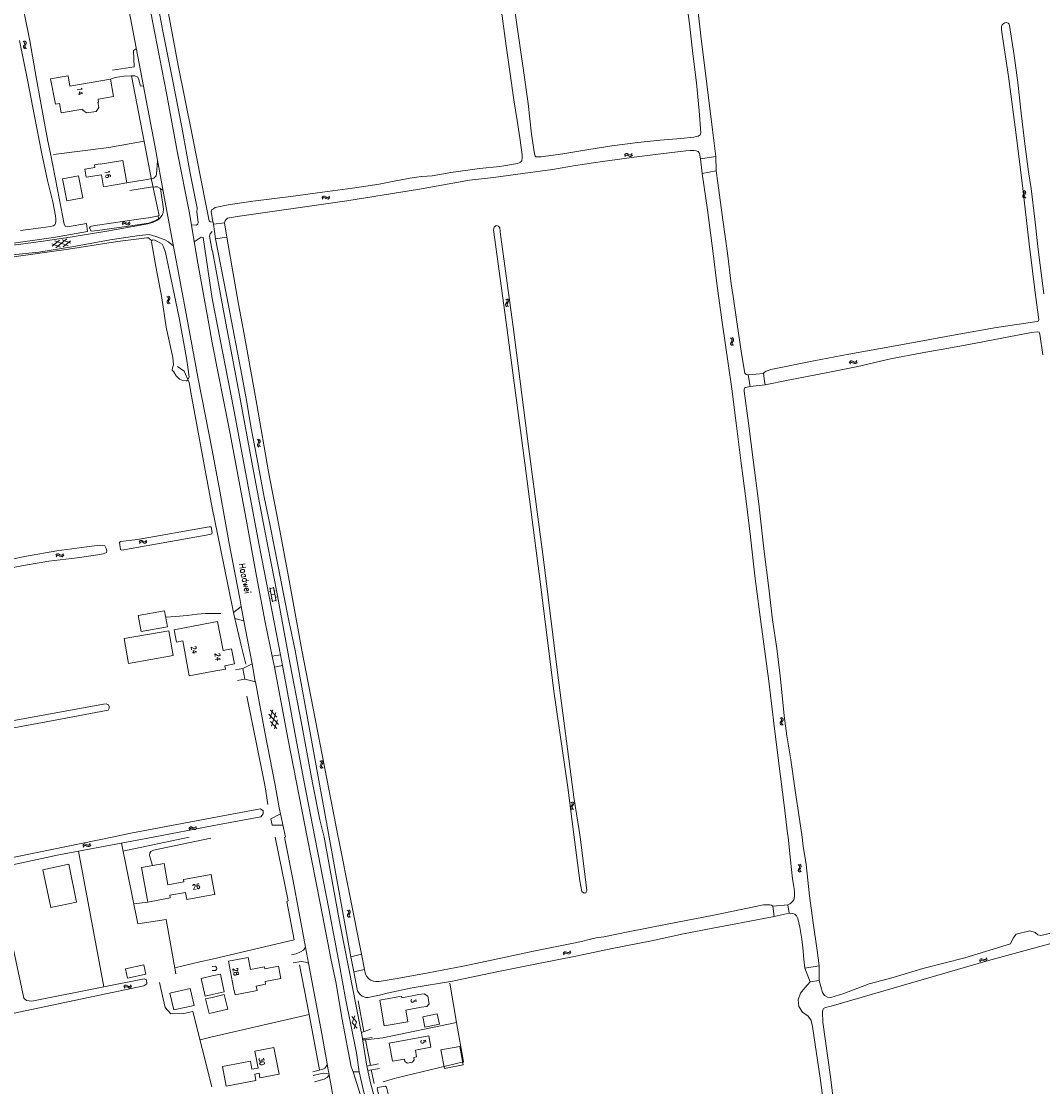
# Model space of a CAD drawing. Header units: metres. Extents: x 189705 to 199106, y 581686 to 588448.
# Tile 413 of 555: x 195938 to 196269, y 587919 to 588264. Entities that reach past the tile are written whole.
import ezdxf

# ---------------------------------------------------------------- set-up
doc = ezdxf.new("R2010")
doc.units = ezdxf.units.M
doc.layers.add('B-WA-OG-GBKN-G', color=7, linetype='Continuous', lineweight=18)
doc.styles.add('Style-STANDARD', font='STANDARD.shx')

msp = doc.modelspace()

# ---------------------------------------------------------------- linework, layer by layer
at = {"layer": 'B-WA-OG-GBKN-G'}
for p, q in [((195939.157, 588257.177), (195938.82, 588257.407)), ((195938.955, 588255.493), (195938.976, 588255.831)), ((195938.976, 588255.831), (195939.149, 588256.199)), ((195939.149, 588256.199), (195939.322, 588256.569)), ((195939.346, 588256.898), (195939.157, 588257.177)), ((195939.637, 588257.306), (195939.299, 588257.536)), ((195939.322, 588256.569), (195939.346, 588256.898)), ((195939.437, 588255.627), (195939.458, 588255.952)), ((195939.458, 588255.952), (195939.629, 588256.33)), ((195939.629, 588256.33), (195939.803, 588256.699)), ((195939.827, 588257.027), (195939.637, 588257.306)), ((195939.803, 588256.699), (195939.827, 588257.027)), ((195939.141, 588255.224), (195938.955, 588255.493)), ((195939.478, 588254.995), (195939.141, 588255.224)), ((195939.622, 588255.355), (195939.437, 588255.627)), ((195939.958, 588255.124), (195939.622, 588255.355)), ((196133.304, 588220.629), (196133.557, 588220.948)), ((196133.397, 588220.141), (196133.652, 588220.458)), ((196133.557, 588220.948), (196133.84, 588221.113)), ((196133.652, 588220.458), (196133.937, 588220.622)), ((196133.84, 588221.113), (196134.175, 588221.066)), ((196133.937, 588220.622), (196134.26, 588220.577)), ((196134.175, 588221.066), (196134.529, 588220.866)), ((196134.26, 588220.577), (196134.624, 588220.378)), ((196134.529, 588220.866), (196134.885, 588220.666)), ((196134.624, 588220.378), (196134.978, 588220.176)), ((196134.885, 588220.666), (196135.211, 588220.618)), ((196134.978, 588220.176), (196135.304, 588220.128)), ((196135.211, 588220.618), (196135.503, 588220.785)), ((196135.304, 588220.128), (196135.596, 588220.297)), ((196135.503, 588220.785), (196135.758, 588221.104)), ((196135.596, 588220.297), (196135.851, 588220.616)), ((196262.071, 588207.164), (196262.12, 588207.5)), ((196262.41, 588208.826), (196262.092, 588209.083)), ((196262.12, 588207.5), (196262.323, 588207.853)), ((196262.323, 588207.853), (196262.525, 588208.208)), ((196262.575, 588208.533), (196262.41, 588208.826)), ((196262.525, 588208.208), (196262.575, 588208.533)), ((196262.563, 588207.259), (196262.61, 588207.581)), ((196262.898, 588208.916), (196262.581, 588209.173)), ((196262.61, 588207.581), (196262.811, 588207.944)), ((196262.811, 588207.944), (196263.015, 588208.298)), ((196263.065, 588208.623), (196262.898, 588208.916)), ((196263.015, 588208.298), (196263.065, 588208.623)), ((196035.458, 588206.856), (196035.712, 588207.174)), ((196035.551, 588206.367), (196035.806, 588206.685)), ((196035.712, 588207.174), (196035.994, 588207.34)), ((196035.806, 588206.685), (196036.091, 588206.848)), ((196035.994, 588207.34), (196036.33, 588207.292)), ((196036.091, 588206.848), (196036.414, 588206.803)), ((196036.33, 588207.292), (196036.684, 588207.092)), ((196036.414, 588206.803), (196036.778, 588206.604)), ((196036.684, 588207.092), (196037.04, 588206.892)), ((196036.778, 588206.604), (196037.132, 588206.402)), ((196037.04, 588206.892), (196037.365, 588206.843)), ((196037.132, 588206.402), (196037.458, 588206.353)), ((196037.365, 588206.843), (196037.658, 588207.01)), ((196037.458, 588206.353), (196037.75, 588206.522)), ((196037.658, 588207.01), (196037.913, 588207.329)), ((196037.75, 588206.522), (196038.005, 588206.841)), ((196262.235, 588206.881), (196262.071, 588207.164)), ((196262.553, 588206.626), (196262.235, 588206.881)), ((196262.725, 588206.973), (196262.563, 588207.259)), ((196263.041, 588206.716), (196262.725, 588206.973)), ((195970.88, 588198.512), (195971.13, 588198.834)), ((195970.978, 588198.025), (195971.23, 588198.345)), ((195971.13, 588198.834), (195971.41, 588199.002)), ((195971.23, 588198.345), (195971.513, 588198.512)), ((195971.41, 588199.002), (195971.746, 588198.958)), ((195971.513, 588198.512), (195971.836, 588198.47)), ((195971.746, 588198.958), (195972.103, 588198.762)), ((195971.836, 588198.47), (195972.202, 588198.275)), ((195972.103, 588198.762), (195972.461, 588198.566)), ((195972.202, 588198.275), (195972.559, 588198.077)), ((195972.461, 588198.566), (195972.787, 588198.521)), ((195972.559, 588198.077), (195972.885, 588198.032)), ((195972.787, 588198.521), (195973.077, 588198.691)), ((195972.885, 588198.032), (195973.175, 588198.204)), ((195973.077, 588198.691), (195973.329, 588199.013)), ((195973.175, 588198.204), (195973.427, 588198.526)), ((195950.981, 588190.82), (195948.125, 588191.892)), ((195948.249, 588191.149), (195950.605, 588193.087)), ((195953.374, 588191.217), (195949.071, 588192.832)), ((195949.446, 588190.565), (195952.997, 588193.485)), ((195954.316, 588192.157), (195951.457, 588193.229)), ((195951.835, 588190.961), (195954.192, 588192.898)), ((195985.684, 588174.656), (195985.362, 588174.908)), ((195985.376, 588172.989), (195985.419, 588173.325)), ((195985.419, 588173.325), (195985.615, 588173.681)), ((195985.615, 588173.681), (195985.81, 588174.04)), ((195985.854, 588174.366), (195985.684, 588174.656)), ((195985.81, 588174.04), (195985.854, 588174.366)), ((195986.171, 588174.755), (195985.848, 588175.006)), ((195985.866, 588173.092), (195985.907, 588173.415)), ((195986.033, 588172.81), (195985.866, 588173.092)), ((195985.907, 588173.415), (195986.101, 588173.782)), ((195986.101, 588173.782), (195986.299, 588174.139)), ((195986.343, 588174.465), (195986.171, 588174.755)), ((195986.299, 588174.139), (195986.343, 588174.465)), ((196095.257, 588173.756), (196094.954, 588174.031)), ((196095.115, 588172.789), (196095.337, 588173.132)), ((196095.406, 588173.454), (196095.257, 588173.756)), ((196095.337, 588173.132), (196095.406, 588173.454)), ((196095.75, 588173.818), (196095.447, 588174.093)), ((196095.608, 588172.853), (196095.832, 588173.194)), ((196095.9, 588173.516), (196095.75, 588173.818)), ((196095.832, 588173.194), (196095.9, 588173.516)), ((195985.545, 588172.709), (195985.376, 588172.989)), ((195985.867, 588172.459), (195985.545, 588172.709)), ((195986.354, 588172.558), (195986.033, 588172.81)), ((196094.825, 588172.116), (196094.893, 588172.448)), ((196094.973, 588171.824), (196094.825, 588172.116)), ((196094.893, 588172.448), (196095.115, 588172.789)), ((196095.276, 588171.552), (196094.973, 588171.824)), ((196095.322, 588172.183), (196095.387, 588172.502)), ((196095.468, 588171.888), (196095.322, 588172.183)), ((196095.387, 588172.502), (196095.608, 588172.853)), ((196095.768, 588171.614), (196095.468, 588171.888)), ((196167.655, 588159.868), (196167.608, 588159.542)), ((196167.608, 588159.542), (196167.779, 588159.251)), ((196167.611, 588161.449), (196167.93, 588161.195)), ((196167.855, 588160.223), (196167.655, 588159.868)), ((196167.779, 588159.251), (196168.099, 588158.998)), ((196168.052, 588160.589), (196167.855, 588160.223)), ((196167.93, 588161.195), (196168.095, 588160.912)), ((196168.095, 588160.912), (196168.052, 588160.589)), ((196168.145, 588159.963), (196168.098, 588159.638)), ((196168.098, 588159.638), (196168.266, 588159.346)), ((196168.099, 588161.545), (196168.419, 588161.293)), ((196168.343, 588160.321), (196168.145, 588159.963)), ((196168.266, 588159.346), (196168.587, 588159.093)), ((196168.541, 588160.676), (196168.343, 588160.321)), ((196168.419, 588161.293), (196168.586, 588161.012)), ((196168.586, 588161.012), (196168.541, 588160.676)), ((196206.004, 588153.526), (196206.239, 588153.859)), ((196206.123, 588153.044), (196206.361, 588153.375)), ((196206.239, 588153.859), (196206.512, 588154.04)), ((196206.361, 588153.375), (196206.636, 588153.554)), ((196206.512, 588154.04), (196206.85, 588154.011)), ((196206.636, 588153.554), (196206.961, 588153.527)), ((196206.85, 588154.011), (196207.214, 588153.831)), ((196206.961, 588153.527), (196207.335, 588153.349)), ((196207.214, 588153.831), (196207.581, 588153.651)), ((196207.335, 588153.349), (196207.7, 588153.167)), ((196207.581, 588153.651), (196207.908, 588153.62)), ((196207.7, 588153.167), (196208.028, 588153.136)), ((196207.908, 588153.62), (196208.191, 588153.803)), ((196208.028, 588153.136), (196208.31, 588153.321)), ((196208.191, 588153.803), (196208.428, 588154.136)), ((196208.31, 588153.321), (196208.548, 588153.653)), ((196014.506, 588128.6), (196014.838, 588128.362)), ((196014.838, 588128.362), (196015.017, 588128.087)), ((196014.988, 588128.719), (196015.321, 588128.484)), ((196015.321, 588128.484), (196015.502, 588128.212)), ((196014.63, 588127.023), (196014.6, 588126.695)), ((196014.6, 588126.695), (196014.785, 588126.413)), ((196014.812, 588127.388), (196014.63, 588127.023)), ((196014.785, 588126.413), (196015.118, 588126.176)), ((196014.99, 588127.762), (196014.812, 588127.388)), ((196015.017, 588128.087), (196014.99, 588127.762)), ((196015.114, 588127.143), (196015.084, 588126.815)), ((196015.084, 588126.815), (196015.267, 588126.533)), ((196015.294, 588127.509), (196015.114, 588127.143)), ((196015.267, 588126.533), (196015.6, 588126.296)), ((196015.474, 588127.874), (196015.294, 588127.509)), ((196015.502, 588128.212), (196015.474, 588127.874)), ((195976.347, 588095.454), (195976.582, 588095.787)), ((195976.466, 588094.972), (195976.704, 588095.304)), ((195976.582, 588095.787), (195976.854, 588095.968)), ((195976.704, 588095.304), (195976.979, 588095.483)), ((195976.854, 588095.968), (195977.192, 588095.94)), ((195976.979, 588095.483), (195977.304, 588095.456)), ((195977.192, 588095.94), (195977.557, 588095.76)), ((195977.304, 588095.456), (195977.678, 588095.278)), ((195977.557, 588095.76), (195977.923, 588095.58)), ((195977.678, 588095.278), (195978.043, 588095.096)), ((195977.923, 588095.58), (195978.251, 588095.55)), ((195978.043, 588095.096), (195978.371, 588095.066)), ((195978.251, 588095.55), (195978.533, 588095.733)), ((195978.371, 588095.066), (195978.653, 588095.251)), ((195978.533, 588095.733), (195978.77, 588096.066)), ((195978.653, 588095.251), (195978.89, 588095.584)), ((195949.437, 588091.145), (195949.686, 588091.467)), ((195949.535, 588090.658), (195949.787, 588090.978)), ((195949.686, 588091.467), (195949.967, 588091.636)), ((195949.787, 588090.978), (195950.069, 588091.145)), ((195949.967, 588091.636), (195950.303, 588091.592)), ((195950.069, 588091.145), (195950.393, 588091.104)), ((195950.303, 588091.592), (195950.659, 588091.396)), ((195950.393, 588091.104), (195950.759, 588090.91)), ((195950.659, 588091.396), (195951.017, 588091.2)), ((195950.759, 588090.91), (195951.116, 588090.712)), ((195951.017, 588091.2), (195951.343, 588091.156)), ((195951.116, 588090.712), (195951.442, 588090.667)), ((195951.343, 588091.156), (195951.634, 588091.326)), ((195951.442, 588090.667), (195951.732, 588090.839)), ((195951.634, 588091.326), (195951.885, 588091.648)), ((195951.732, 588090.839), (195951.984, 588091.161)), ((196019.52, 588076.084), (196018.591, 588080.589)), ((196018.631, 588080.393), (196019.806, 588080.635)), ((196020.695, 588076.326), (196019.766, 588080.831)), ((196018.529, 588079.402), (196018.823, 588079.462)), ((196018.994, 588077.151), (196019.287, 588077.212)), ((196019.055, 588078.336), (196020.231, 588078.579)), ((196020.019, 588079.607), (196020.312, 588079.668)), ((196020.442, 588077.552), (196020.736, 588077.613)), ((196019.48, 588076.28), (196020.655, 588076.522)), ((196018.309, 588039.778), (196021.388, 588036.364)), ((196018.634, 588038.256), (196019.574, 588041.158)), ((196018.838, 588041), (196020.881, 588038.735)), ((196019.14, 588035.884), (196020.556, 588040.256)), ((196184.123, 588038.703), (196184.441, 588038.449)), ((196018.814, 588037.409), (196020.857, 588035.143)), ((196020.121, 588034.986), (196021.062, 588037.891)), ((196183.669, 588037.029), (196183.62, 588036.703)), ((196183.62, 588036.703), (196183.789, 588036.411)), ((196183.634, 588038.61), (196183.952, 588038.355)), ((196183.871, 588037.383), (196183.669, 588037.029)), ((196183.789, 588036.411), (196184.108, 588036.156)), ((196184.07, 588037.747), (196183.871, 588037.383)), ((196183.952, 588038.355), (196184.115, 588038.07)), ((196184.115, 588038.07), (196184.07, 588037.747)), ((196184.159, 588037.121), (196184.11, 588036.796)), ((196184.11, 588036.796), (196184.277, 588036.503)), ((196184.359, 588037.477), (196184.159, 588037.121)), ((196184.277, 588036.503), (196184.596, 588036.248)), ((196184.559, 588037.831), (196184.359, 588037.477)), ((196184.441, 588038.449), (196184.607, 588038.167)), ((196184.607, 588038.167), (196184.559, 588037.831)), ((196034.802, 588024.652), (196035.129, 588024.408)), ((196034.894, 588023.073), (196034.858, 588022.746)), ((196034.858, 588022.746), (196035.037, 588022.46)), ((196035.084, 588023.434), (196034.894, 588023.073)), ((196035.037, 588022.46), (196035.365, 588022.216)), ((196035.269, 588023.805), (196035.084, 588023.434)), ((196035.129, 588024.408), (196035.303, 588024.13)), ((196035.303, 588024.13), (196035.269, 588023.805)), ((196035.287, 588024.762), (196035.615, 588024.52)), ((196035.381, 588023.183), (196035.344, 588022.856)), ((196035.344, 588022.856), (196035.521, 588022.57)), ((196035.568, 588023.546), (196035.381, 588023.183)), ((196035.521, 588022.57), (196035.849, 588022.326)), ((196035.755, 588023.907), (196035.568, 588023.546)), ((196035.615, 588024.52), (196035.79, 588024.244)), ((196035.79, 588024.244), (196035.755, 588023.907)), ((196116.284, 588011.069), (196115.977, 588011.338)), ((196116.437, 588010.769), (196116.284, 588011.069)), ((196116.776, 588011.138), (196116.469, 588011.408)), ((196116.931, 588010.839), (196116.776, 588011.138)), ((196115.879, 588009.422), (196115.941, 588009.755)), ((196116.031, 588009.133), (196115.879, 588009.422)), ((196115.941, 588009.755), (196116.158, 588010.1)), ((196116.338, 588008.865), (196116.031, 588009.133)), ((196116.158, 588010.1), (196116.374, 588010.446)), ((196116.374, 588010.446), (196116.437, 588010.769)), ((196116.374, 588009.496), (196116.434, 588009.817)), ((196116.524, 588009.205), (196116.374, 588009.496)), ((196116.434, 588009.817), (196116.649, 588010.171)), ((196116.83, 588008.934), (196116.524, 588009.205)), ((196116.649, 588010.171), (196116.868, 588010.516)), ((196116.868, 588010.516), (196116.931, 588010.839)), ((195992.451, 588002.801), (195992.677, 588003.14)), ((195992.584, 588002.322), (195992.812, 588002.66)), ((195992.677, 588003.14), (195992.944, 588003.329)), ((195992.812, 588002.66), (195993.082, 588002.847)), ((195992.944, 588003.329), (195993.282, 588003.31)), ((195993.082, 588002.847), (195993.407, 588002.829)), ((195993.282, 588003.31), (195993.652, 588003.14)), ((195993.407, 588002.829), (195993.787, 588002.662)), ((195993.652, 588003.14), (195994.024, 588002.97)), ((195993.787, 588002.662), (195994.157, 588002.49)), ((195994.024, 588002.97), (195994.352, 588002.949)), ((195994.157, 588002.49), (195994.485, 588002.469)), ((195994.352, 588002.949), (195994.629, 588003.14)), ((195994.485, 588002.469), (195994.762, 588002.661)), ((195994.629, 588003.14), (195994.857, 588003.479)), ((195994.762, 588002.661), (195994.99, 588003.001)), ((195958.154, 587997.232), (195958.38, 587997.571)), ((195958.38, 587997.571), (195958.647, 587997.76)), ((195958.516, 587997.091), (195958.785, 587997.279)), ((195958.647, 587997.76), (195958.985, 587997.741)), ((195958.785, 587997.279), (195959.111, 587997.261)), ((195958.985, 587997.741), (195959.355, 587997.572)), ((195959.355, 587997.572), (195959.727, 587997.403)), ((195959.727, 587997.403), (195960.056, 587997.382)), ((195960.056, 587997.382), (195960.333, 587997.573)), ((195960.333, 587997.573), (195960.56, 587997.913)), ((195960.466, 587997.095), (195960.693, 587997.434)), ((195958.288, 587996.754), (195958.516, 587997.091)), ((195959.111, 587997.261), (195959.491, 587997.094)), ((195959.491, 587997.094), (195959.861, 587996.923)), ((195959.861, 587996.923), (195960.189, 587996.902)), ((195960.189, 587996.902), (195960.466, 587997.095)), ((196189.504, 587991.104), (196189.823, 587990.851)), ((196189.823, 587990.851), (196189.989, 587990.567)), ((196189.989, 587990.567), (196189.946, 587990.244)), ((196189.991, 587991.2), (196190.312, 587990.949)), ((196190.312, 587990.949), (196190.479, 587990.668)), ((196190.479, 587990.668), (196190.435, 587990.332)), ((196189.551, 587989.523), (196189.504, 587989.197)), ((196189.504, 587989.197), (196189.675, 587988.906)), ((196189.75, 587989.879), (196189.551, 587989.523)), ((196189.675, 587988.906), (196189.997, 587988.653)), ((196189.946, 587990.244), (196189.75, 587989.879)), ((196190.04, 587989.619), (196189.994, 587989.293)), ((196189.994, 587989.293), (196190.163, 587989.002)), ((196190.237, 587989.977), (196190.04, 587989.619)), ((196190.163, 587989.002), (196190.484, 587988.749)), ((196190.435, 587990.332), (196190.237, 587989.977)), ((196043.656, 587976.363), (196043.986, 587976.125)), ((196043.775, 587974.786), (196043.744, 587974.458)), ((196043.744, 587974.458), (196043.928, 587974.175)), ((196043.958, 587975.15), (196043.775, 587974.786)), ((196043.928, 587974.175), (196044.26, 587973.937)), ((196044.137, 587975.524), (196043.958, 587975.15)), ((196043.986, 587976.125), (196044.165, 587975.849)), ((196044.165, 587975.849), (196044.137, 587975.524)), ((196044.138, 587976.482), (196044.47, 587976.245)), ((196044.26, 587974.904), (196044.228, 587974.577)), ((196044.228, 587974.577), (196044.41, 587974.294)), ((196044.44, 587975.271), (196044.26, 587974.904)), ((196044.41, 587974.294), (196044.743, 587974.056)), ((196044.621, 587975.635), (196044.44, 587975.271)), ((196044.47, 587976.245), (196044.651, 587975.972)), ((196044.651, 587975.972), (196044.621, 587975.635)), ((196113.658, 587962.696), (196113.909, 587962.905)), ((196113.909, 587962.905), (196114.248, 587962.913)), ((196114.248, 587962.913), (196114.63, 587962.773)), ((196115.343, 587962.639), (196115.604, 587962.851)), ((196115.604, 587962.851), (196115.804, 587963.208)), ((196113.46, 587962.34), (196113.658, 587962.696)), ((196113.63, 587961.874), (196113.831, 587962.228)), ((196113.831, 587962.228), (196114.085, 587962.436)), ((196114.085, 587962.436), (196114.411, 587962.444)), ((196114.411, 587962.444), (196114.803, 587962.307)), ((196114.63, 587962.773), (196115.014, 587962.634)), ((196114.803, 587962.307), (196115.185, 587962.166)), ((196115.014, 587962.634), (196115.343, 587962.639)), ((196115.185, 587962.166), (196115.514, 587962.171)), ((196115.514, 587962.171), (196115.775, 587962.385)), ((196115.775, 587962.385), (196115.975, 587962.741)), ((196248.066, 587960.096), (196248.269, 587960.45)), ((196248.23, 587959.628), (196248.436, 587959.979)), ((196248.269, 587960.45), (196248.523, 587960.655)), ((196248.436, 587959.979), (196248.693, 587960.184)), ((196248.523, 587960.655), (196248.862, 587960.659)), ((196248.693, 587960.184), (196249.019, 587960.188)), ((196248.862, 587960.659), (196249.242, 587960.514)), ((196249.019, 587960.188), (196249.408, 587960.045)), ((196249.242, 587960.514), (196249.624, 587960.369)), ((196249.408, 587960.045), (196249.789, 587959.898)), ((196249.624, 587960.369), (196249.953, 587960.369)), ((196249.789, 587959.898), (196250.118, 587959.899)), ((196249.953, 587960.369), (196250.217, 587960.578)), ((196250.118, 587959.899), (196250.382, 587960.109)), ((196250.217, 587960.578), (196250.422, 587960.932)), ((196250.382, 587960.109), (196250.586, 587960.463)), ((195971.365, 587951.55), (195971.593, 587951.888)), ((195971.495, 587951.071), (195971.725, 587951.407)), ((195971.593, 587951.888), (195971.861, 587952.074)), ((195971.725, 587951.407), (195971.996, 587951.592)), ((195971.861, 587952.074), (195972.199, 587952.053)), ((195971.996, 587951.592), (195972.322, 587951.572)), ((195972.199, 587952.053), (195972.568, 587951.881)), ((195972.322, 587951.572), (195972.7, 587951.402)), ((195972.568, 587951.881), (195972.938, 587951.71)), ((195972.7, 587951.402), (195973.069, 587951.228)), ((195972.938, 587951.71), (195973.267, 587951.686)), ((195973.069, 587951.228), (195973.397, 587951.205)), ((195973.267, 587951.686), (195973.545, 587951.875)), ((195973.397, 587951.205), (195973.675, 587951.396)), ((195973.545, 587951.875), (195973.775, 587952.214)), ((195973.675, 587951.396), (195973.905, 587951.734)), ((196046.061, 587942.177), (196045.295, 587939.939)), ((196046.667, 587940.209), (196045.112, 587941.99)), ((196046.848, 587938.157), (196045.295, 587939.939)), ((196046.667, 587940.209), (196045.898, 587937.97))]:
    msp.add_line(p, q, dxfattribs=at)
at = {"layer": 'B-WA-OG-GBKN-G', "flags": 128}
for points in [[(196000, 588125.117), (195995.47, 588148.278), (195991.565, 588169.225), (195988.772, 588184.204), (195987.51, 588191.031), (195985.028, 588204.15), (195981.388, 588223.718), (195976.854, 588247.935), (195972.685, 588269.461), (195967.997, 588294.156), (195964.042, 588314.995), (195959.821, 588338.155), (195955.289, 588361.948), (195950.382, 588388.171), (195945.852, 588411.966), (195941.735, 588433.594), (195939.08, 588448.172)], [(195946.403, 588448.172), (195951.348, 588421.48), (195959.889, 588375.845), (195963.417, 588356.633), (195968.324, 588330.889), (195973.071, 588304.772), (195976.919, 588283.563), (195981.456, 588260.035), (195985.201, 588240.623), (195988.669, 588221.833), (195992.621, 588201.838), (195995.103, 588186.806), (195998.905, 588166.017), (196000, 588159.904)], [(195951.809, 588448.172), (195954.501, 588433.981), (195958.089, 588414.092), (195962.681, 588389.247), (195966.164, 588369.566), (195969.319, 588352.313), (195974.175, 588327.727), (195977.394, 588307.889), (195978.076, 588303.34), (195982.245, 588283.527), (195985.518, 588268.167), (195988.998, 588249.598), (195993.373, 588227.701), (195997.908, 588204.698), (195998.959, 588199.392), (195999.381, 588199.021), (196000, 588198.867)], [(195937.74, 588275.013), (195939.097, 588267.163), (195941.015, 588257.604), (195943.186, 588245.171), (195945.773, 588230.926), (195946.891, 588225.148), (195947.708, 588221.067), (195949.931, 588209.506), (195952.143, 588198.284), (195952.593, 588197.467), (195953.159, 588197.398), (195959.352, 588198.441)], [(196129.259, 588223.555), (196121.793, 588222.419), (196113.313, 588221.024), (196106.408, 588220.061), (196105.083, 588220.019), (196104.621, 588220.094), (196104.414, 588220.363), (196104.178, 588221.05), (196103.262, 588227.373), (196102.139, 588237.248), (196100.631, 588248.019), (196098.602, 588262.096), (196096.654, 588275.761)], [(196152.799, 588274.048), (196154.286, 588263.114), (196155.416, 588253.311), (196156.563, 588243.965), (196157.47, 588234.882), (196158.028, 588227.811), (196157.768, 588227.109), (196157.172, 588226.774), (196156.472, 588226.617), (196155.688, 588226.433), (196151.515, 588226.016), (196144.881, 588225.429), (196137.568, 588224.67), (196129.259, 588223.555)], [(196162.821, 588220.17), (196161.755, 588228.8), (196159.894, 588243.541), (196158.007, 588259.222), (196156.365, 588273.668)], [(195993.256, 588197.993), (195994.783, 588197.956), (195995.364, 588198.221), (195995.469, 588198.909), (195995.047, 588202.189), (195995.152, 588203.458), (195992.883, 588214.705), (195990.139, 588229.635), (195987.131, 588245.088), (195984.019, 588260.708), (195981.806, 588272.929)], [(196093.574, 588267.114), (196094.985, 588256.653), (196096.361, 588246.864), (196097.495, 588238.432), (196098.597, 588231.82), (196099.511, 588226.18), (196100.174, 588220.663), (196100.223, 588219.6), (196100.062, 588218.74)], [(196268.88, 588175.72), (196267.119, 588190.015), (196265.977, 588199.929), (196264.789, 588209.849), (196263.95, 588215.226), (196262.729, 588224.232), (196261.56, 588234.177), (196260.535, 588244.096), (196259.345, 588252.836), (196257.848, 588262.498), (196257.688, 588262.904), (196257.345, 588263.285), (196256.851, 588263.445), (196256.237, 588263.365), (196255.62, 588262.972), (196255.383, 588262.693), (196255.222, 588262.153), (196255.228, 588261.181), (196255.398, 588259.653), (196257.516, 588246.019), (196259.802, 588227.986), (196262.067, 588209.764), (196264.145, 588191.87), (196266.16, 588175.338), (196267.251, 588167.396), (196267.088, 588166.875), (196266.775, 588166.745), (196253.575, 588164.781), (196240.276, 588162.466), (196228.593, 588160.28), (196216.057, 588158.088), (196205.886, 588156.161), (196194.49, 588154), (196180.598, 588151.242), (196179.81, 588150.963)], [(195937.675, 588257.69), (195940.312, 588244.896), (195942.559, 588233.192), (195944.827, 588221.573), (195946.689, 588212.437), (195948.469, 588205.431), (195949.303, 588200.945), (195949.407, 588199.929), (195949.422, 588199.265), (195949.371, 588198.516), (195949.088, 588198.082), (195948.57, 588197.669), (195947.807, 588197.459), (195944.62, 588197.039), (195937.985, 588196.214)], [(195975.464, 588255.109), (195974.534, 588254.419), (195974.802, 588249.201), (195967.712, 588248.125)], [(195968.096, 588239.551), (195967.06, 588245.136), (195953.983, 588242.912), (195953.44, 588246.223), (195947.716, 588245.284), (195949.295, 588237.03)], [(195977.777, 588243.005), (195976.844, 588242.908), (195976.306, 588244.898), (195975.93, 588245.866), (195974.964, 588246.296), (195973.836, 588246.296), (195971.365, 588246.135), (195968.625, 588245.651), (195967.443, 588245.221), (195967.06, 588245.136)], [(195973.943, 588246.296), (195978.024, 588225.046), (195980.334, 588212.652), (195982.855, 588201.011), (195982.533, 588200.903)], [(195949.295, 588237.03), (195950.59, 588237.251), (195951.104, 588234.232), (195958.106, 588235.424), (195958.156, 588235.128), (195959.395, 588234.231), (195962.437, 588234.749), (195963.338, 588235.953), (195963.035, 588237.727), (195963.25, 588237.763), (195963.09, 588238.698), (195968.096, 588239.551)], [(195948.652, 588220.754), (195966.527, 588223.085), (195978.013, 588225.104)], [(196003.965, 588198.656), (196004.14, 588199.294), (196004.522, 588199.787), (196004.956, 588200.149), (196006.237, 588200.465), (196008.04, 588200.698), (196043.549, 588205.835), (196066.989, 588209.619), (196083.149, 588212.453), (196090.973, 588213.375), (196100.468, 588214.667), (196110.01, 588215.948), (196117.432, 588217.21), (196126.239, 588218.49), (196136.401, 588219.88), (196145.023, 588221.007), (196153.144, 588222.017), (196154.552, 588222.109), (196155.82, 588222.071), (196156.503, 588221.968), (196157.121, 588221.768), (196157.434, 588221.386), (196157.569, 588221.069), (196157.852, 588219.424)], [(195972.335, 588211.618), (195971.116, 588218.895), (195963.744, 588217.66), (195963.719, 588217.809), (195961.88, 588217.5), (195962.027, 588216.626), (195958.764, 588216.077), (195959.211, 588213.418), (195964.155, 588214.249), (195964.81, 588210.353), (195972.335, 588211.618)], [(195982.338, 588218.61), (195981.998, 588214.555), (195981.874, 588213.889), (195981.125, 588213.181), (195978.922, 588212.682), (195972.31, 588211.614)], [(196100.062, 588218.74), (196099.679, 588218.312), (196099.247, 588218.098), (196098.671, 588217.918), (196092.974, 588216.929), (196086.405, 588216.235), (196082.64, 588215.73), (196077.197, 588214.954), (196071.108, 588213.938), (196069.489, 588213.794), (196067.628, 588213.692), (196066.008, 588213.476), (196063.886, 588213.173), (196062.781, 588212.927), (196059.409, 588212.255), (196054.018, 588211.221), (196045.31, 588209.945), (196035.636, 588208.56), (196025.421, 588207.204), (196013.136, 588205.696), (196005.146, 588204.486), (196000.97, 588203.618), (196000.361, 588203.271), (196000, 588203.009)], [(196162.821, 588220.17), (196157.852, 588219.424)], [(196157.852, 588219.424), (196158.389, 588214.685)], [(196162.821, 588220.17), (196162.986, 588215.503)], [(196158.389, 588214.685), (196162.986, 588215.503)], [(196158.389, 588214.685), (196160.098, 588202.934), (196161.899, 588189.674), (196163.259, 588178.18), (196164.983, 588165.846), (196166.862, 588153.238), (196168.022, 588145.015), (196169.407, 588133.874), (196171.084, 588120.999), (196172.631, 588108.626), (196174.088, 588097.12), (196175.427, 588084.448), (196176.961, 588072.876), (196178.393, 588062.38), (196180.025, 588050.417), (196181.617, 588036.878), (196183.255, 588023.795), (196184.899, 588010.288), (196186.045, 588001.18), (196186.174, 588000)], [(196162.986, 588215.503), (196163.499, 588211.622), (196165.114, 588199.662), (196166.615, 588188.858), (196167.796, 588178.928), (196168.438, 588174.837), (196169.76, 588165.956), (196171.186, 588156.371), (196172.236, 588150.084), (196172.614, 588149.647), (196173.045, 588149.51), (196173.346, 588149.516)], [(195956.77, 588213.9), (195958.147, 588206.796), (195952.941, 588205.786), (195951.563, 588212.891), (195956.77, 588213.9)], [(195983.236, 588209.771), (195984.202, 588203.132), (195984.16, 588202.008), (195983.786, 588201.175), (195982.996, 588200.135), (195982.248, 588199.552), (195980.668, 588198.761), (195979.213, 588198.386), (195976.761, 588197.928), (195965.889, 588196.026), (195954.034, 588194.039), (195946.094, 588192.915), (195937.34, 588191.707), (195931.769, 588191.083), (195921.108, 588189.549), (195908.12, 588187.678)], [(195973.31, 588209.143), (195980.003, 588210.184), (195981.5, 588210.35), (195982.248, 588210.309), (195983.038, 588209.893), (195984.079, 588209.25)], [(195960.691, 588196.138), (195961.12, 588195.976), (195964.504, 588196.407), (195972.884, 588197.59), (195979.381, 588198.571), (195980.607, 588198.993), (195981.441, 588199.327), (195982.373, 588199.858), (195982.589, 588200.034), (195982.533, 588200.903), (195980.117, 588200.366), (195976.206, 588199.887), (195962.921, 588197.938), (195960.936, 588197.595), (195960.51, 588197.345), (195960.359, 588197.036), (195960.691, 588196.138)], [(196000, 588203.009), (195999.81, 588202.871), (195999.674, 588202.219), (195999.822, 588201.187), (195999.94, 588200.331), (196000, 588200.041)], [(195959.352, 588198.441), (195959.633, 588195.851)], [(196000, 588200.041), (196000.367, 588198.266)], [(196000.413, 588198.253), (196000.367, 588198.266)], [(196003.965, 588198.656), (196000.413, 588198.253)], [(196001.077, 588193.462), (196000.413, 588198.253)], [(196004.724, 588194.089), (196003.965, 588198.656)], [(196117.078, 588000), (196115.016, 588016.067), (196110.508, 588047.159), (196106.093, 588081.824), (196101.076, 588120.988), (196094.649, 588169.729), (196090.95, 588196.479), (196091.109, 588197.254), (196091.825, 588197.779), (196092.539, 588197.621), (196093.002, 588197.029), (196093.211, 588194.947), (196097.279, 588165.079), (196102.273, 588126.293), (196107.09, 588089.743), (196111.658, 588053.195), (196116.956, 588012.916), (196118.644, 588002.174), (196118.923, 588000)], [(195850.489, 588180.088), (195859.46, 588180.938), (195873.395, 588182.89), (195887.012, 588184.948), (195896.269, 588186.445), (195907.943, 588188.211), (195920.718, 588190.048), (195934.217, 588191.905), (195948.654, 588193.931), (195959.633, 588195.851)], [(195987.487, 588191.151), (195985.858, 588192.533), (195984.445, 588193.324), (195981.743, 588194.24), (195979.623, 588194.865), (195976.339, 588194.615), (195966.964, 588193.162), (195954.639, 588190.958), (195943.906, 588189.174), (195935.426, 588188.384), (195929.98, 588187.801), (195926.969, 588187.43), (195924.1, 588186.931), (195919.528, 588186.015), (195915.852, 588185.442), (195912.526, 588184.984), (195909.201, 588184.193), (195907.704, 588183.735), (195906.457, 588183.069), (195905.75, 588182.07), (195905.501, 588181.321), (195905.75, 588179.322), (195906.581, 588172.473), (195908.46, 588159.302)], [(195980.497, 588192.89), (195979.345, 588193.83), (195978.817, 588193.882), (195969.415, 588192.613), (195953.538, 588190.195), (195937.403, 588187.879), (195922.12, 588185.668), (195917.367, 588184.98), (195914.99, 588184.874), (195913.247, 588184.715), (195909.761, 588183.763), (195909.522, 588183.341)], [(196000, 588174.206), (195997.055, 588193.949), (195996.422, 588194.108), (195994.152, 588192.568)], [(196000, 588189.591), (195999.163, 588194.384), (195999.321, 588195.177), (196000, 588195.857)], [(196001.077, 588193.462), (196004.724, 588194.089)], [(196008.453, 588172.364), (196004.724, 588194.089)], [(195992.527, 588148.723), (195992.216, 588151.275), (195991.687, 588154.925), (195989.468, 588167.376), (195987.146, 588178.288), (195984.876, 588189.096), (195984.189, 588190.948), (195983.767, 588191.741), (195982.288, 588192.693), (195981.443, 588193.117), (195980.65, 588193.222), (195980.333, 588192.535), (195981.812, 588184.6), (195983.714, 588174.479), (195985.14, 588164.904), (195986.616, 588158.023), (195987.303, 588155.114), (195987.462, 588152.733), (195987.145, 588151.834), (195987.092, 588151.04), (195987.62, 588150.511), (195988.307, 588149.189), (195989.363, 588148.131), (195990.472, 588147.655), (195991.52, 588147.618), (195991.943, 588147.618), (195992.527, 588148.723)], [(196001.077, 588193.462), (196005.323, 588171.439)], [(196000.037, 588189.587), (196003.64, 588170.202), (196008.836, 588142.981), (196013.035, 588120.136), (196017.037, 588099.046), (196020.842, 588079.203), (196024.819, 588058.113), (196028.747, 588037.354), (196032.45, 588017.587), (196034.788, 588005.579), (196036.192, 588000)], [(196022.048, 588058.998), (196020.137, 588068.938), (196015.037, 588094.99), (196011.385, 588114.629), (196006.862, 588138.822), (196000, 588174.206)], [(196005.323, 588171.439), (196007.064, 588162.357), (196009.227, 588151.112), (196011.165, 588140.631), (196012.454, 588132.822), (196014.393, 588122.773), (196016.753, 588109.926), (196018.648, 588101.25), (196020.016, 588094.075), (196022.155, 588083.06), (196024.495, 588071.585), (196026.786, 588060.391)], [(196008.453, 588172.364), (196010.046, 588164.426), (196011.76, 588154.937), (196014.39, 588139.929)], [(196178.797, 588146.283), (196186.218, 588147.765), (196199.008, 588150.243), (196208.704, 588152.236), (196219.351, 588154.684), (196229.587, 588156.61), (196239.394, 588158.388), (196246.952, 588159.808), (196255.364, 588161.43), (196264.961, 588163.188), (196266.786, 588163.448), (196267.366, 588163.369), (196267.639, 588162.678), (196268.611, 588155.993)], [(196019.38, 588058.467), (196017.14, 588069.487), (196014.306, 588084.42), (196010.927, 588102.788), (196005.659, 588130.949), (196000, 588159.904)], [(196000, 588106.494), (195997.175, 588121.637), (195993.216, 588143.264), (195992.532, 588146.99), (195990.948, 588150.693), (195988.782, 588152.174)], [(196173.346, 588149.516), (196178.239, 588149.909)], [(196173.925, 588145.755), (196173.346, 588149.516)], [(196179.81, 588150.963), (196179.067, 588150.67), (196178.78, 588150.462), (196178.48, 588150.254), (196178.239, 588149.909)], [(196178.239, 588149.909), (196178.525, 588147.424), (196178.797, 588146.283)], [(196190.703, 588000), (196189.932, 588005.837), (196188.539, 588015.024), (196187.139, 588024.96), (196185.83, 588032.72), (196184.981, 588039.171), (196184.147, 588046.865), (196183.649, 588052.182), (196182.601, 588061.043), (196181.143, 588070.314), (196179.991, 588080.563), (196178.398, 588093.236), (196176.71, 588107.752), (196174.858, 588121.982), (196173.356, 588133.925), (196171.963, 588144.245), (196171.97, 588144.825), (196172.153, 588145.222), (196172.479, 588145.398), (196173.925, 588145.755)], [(196178.797, 588146.283), (196173.925, 588145.755)], [(196029.023, 588060.405), (196026.812, 588072.362), (196024.427, 588085.361), (196021.394, 588101.465), (196018.212, 588118.103), (196014.39, 588139.929)], [(196009.383, 588074.578), (196008.912, 588077.127), (196005.48, 588094.986), (196002.502, 588111.928), (196000, 588125.117)], [(196000, 588106.494), (196002.527, 588093.934), (196006.859, 588072.588)], [(195999.056, 588100.373), (195999.617, 588100.317), (195999.992, 588098.559), (195999.864, 588098.106), (195999.229, 588097.873), (195970.79, 588092.793), (195970.302, 588093.03), (195969.964, 588095.295), (195970.309, 588095.638), (195975.783, 588096.243), (195999.056, 588100.373)], [(195929.241, 588088.665), (195939.92, 588090.834), (195949.739, 588092.541), (195959.46, 588093.85), (195961.931, 588094.24), (195963.652, 588094.382), (195964.63, 588094.361), (195965.256, 588094.172), (195965.705, 588093.396), (195965.913, 588092.731), (195965.763, 588092.001), (195964.713, 588091.571), (195962.959, 588091.279), (195956.309, 588090.306), (195947.175, 588089.225), (195939.579, 588087.94), (195931.488, 588086.446)], [(195984.589, 588073.228), (195976.063, 588071.675), (195977.005, 588066.502), (195985.531, 588068.055), (195984.589, 588073.228)], [(196010.248, 588069.901), (196007.333, 588070.654), (196006.859, 588072.588), (196009.383, 588074.578)], [(196010.248, 588069.901), (196009.383, 588074.578)], [(195984.975, 588071.108), (195988.126, 588071.364), (195991.894, 588071.656), (195995.178, 588072.113), (195997.755, 588072.363), (196000, 588072.28)], [(196000, 588072.28), (196002.791, 588072.354)], [(196000, 588069.397), (196001.752, 588069.731), (196003.587, 588060.371), (196006.194, 588060.882), (196007.147, 588056.023), (196004.062, 588055.418), (196004.268, 588054.307), (196000, 588053.513)], [(196007.333, 588070.654), (196009.43, 588061.57), (196010.829, 588055.92)], [(196012.859, 588056.005), (196011.371, 588063.822), (196010.248, 588069.901)], [(195971.545, 588064.18), (195985.929, 588066.719), (195987.34, 588058.725), (195972.956, 588056.186), (195971.545, 588064.18)], [(196000, 588069.397), (195987.711, 588067.052), (195988.469, 588063.082), (195990.477, 588063.465), (195992.541, 588052.125), (196000, 588053.513)], [(196037.773, 588000), (196026.786, 588060.391)], [(196029.023, 588060.405), (196040.693, 588000)], [(196009.885, 588054.514), (196012.859, 588056.005)], [(196013.961, 588050.209), (196013.932, 588050.364), (196012.859, 588056.005)], [(196019.38, 588058.467), (196022.048, 588058.998)], [(196020.097, 588054.939), (196019.38, 588058.467)], [(196022.728, 588055.463), (196022.048, 588058.998)], [(196007.526, 588054.059), (196009.885, 588054.514)], [(196010.539, 588051.076), (196009.885, 588054.514)], [(196020.097, 588054.939), (196022.728, 588055.463)], [(196030.714, 588000), (196024.604, 588031.402), (196020.9, 588050.991), (196020.097, 588054.939)], [(196033.196, 588000), (196029.632, 588018.338), (196026.973, 588032.686), (196023.942, 588049.146), (196022.728, 588055.463)], [(196008.189, 588050.623), (196010.539, 588051.076)], [(196010.539, 588051.076), (196013.961, 588050.209)], [(196022.071, 588007.526), (196021.663, 588009.457), (196020.296, 588016.783), (196017.014, 588033.981), (196013.961, 588050.209)], [(196011.217, 588045.574), (196016.396, 588020.056), (196017.066, 588016.291), (196017.956, 588010.517)], [(195929.368, 588034.134), (195950.942, 588038.107), (195966.335, 588041.009), (195966.662, 588041.72), (195966.649, 588042.254), (195966.447, 588042.795), (195965.691, 588043.044), (195964.798, 588042.992), (195946.523, 588039.603), (195926.872, 588036.059)], [(196000, 588006.223), (196015.598, 588009.173), (196016.44, 588008.501), (196016.466, 588007.541), (196015.736, 588006.582), (196000, 588003.609)], [(195967.632, 588000), (195973.698, 588001.249), (196000, 588006.223)], [(196022.847, 588003.808), (196019.428, 588003.876), (196018.953, 588005.861), (196022.071, 588007.526)], [(196023.662, 588000), (196022.071, 588007.526), (196022.068, 588007.524)], [(196000, 588003.609), (195980.899, 588000)], [(195918.504, 587989.884), (195967.632, 588000)], [(195980.899, 588000), (195956.754, 587995.438)], [(195970.629, 587997.979), (195975.986, 587971.923), (195985.084, 587973.354), (195988.217, 587955.723)], [(195971.144, 587995.476), (195992.531, 587999.936)], [(195980.733, 587990.788), (195979.883, 587993.301), (195979.695, 587994.148), (195979.789, 587994.76), (195980.118, 587995.277), (195981.012, 587995.748), (195999.584, 587999.654)], [(196020.38, 588000), (196024.514, 587979.413), (196024.081, 587979.109), (196026.524, 587966.705), (196000, 587960.55)], [(196023.418, 587999.981), (196026.077, 587986.396), (196030.203, 587964.342)], [(196030.714, 588000), (196035.033, 587978.022), (196038.507, 587960.128), (196039.918, 587953.195), (196041.998, 587940.932)], [(196060.858, 587855.25), (196059.95, 587860.281), (196058.743, 587867.321), (196058.171, 587873.853), (196057.226, 587885.263), (196056.801, 587889.177), (196055.441, 587895.862), (196054.761, 587899.09), (196053.953, 587901.963), (196051.956, 587907.887), (196049.582, 587915.641), (196048.95, 587917.929), (196047.479, 587924.07), (196046.635, 587930.181), (196043.11, 587947.821), (196041.122, 587958.548), (196037.725, 587976.823), (196033.196, 588000)], [(196036.192, 588000), (196041.199, 587972.675), (196045.579, 587950.307), (196048.172, 587936.988), (196048.211, 587936.753)], [(196044.767, 587961.252), (196037.78, 587999.961), (196037.773, 588000)], [(196040.693, 588000), (196040.793, 587999.484), (196048.25, 587962.159)], [(196121.129, 587982.828), (196120.781, 587981.908), (196120.257, 587981.856), (196119.555, 587982.347), (196118.9, 587985.801), (196117.078, 588000)], [(196118.923, 588000), (196121.129, 587982.828)], [(196186.174, 588000), (196186.996, 587992.475), (196187.643, 587986.527), (196188.051, 587983.979), (196188.31, 587982.292), (196188.283, 587980.989), (196188.217, 587980.005), (196188.028, 587979.666), (196187.63, 587979.165), (196187.115, 587978.638), (196186.776, 587978.358), (196186.144, 587978.033)], [(196196.286, 587958.327), (196195.606, 587963.349), (196194.303, 587972.21), (196193.15, 587981.019), (196192.07, 587991.131), (196191.085, 587997.106), (196190.703, 588000)], [(195956.754, 587995.438), (195950.352, 587994.228), (195930.78, 587990.036), (195930.342, 587989.6), (195930.367, 587988.407), (195939.098, 587947.921), (195939.939, 587947.075), (195941.714, 587946.924), (195964.945, 587951.536)], [(195964.945, 587951.536), (195956.754, 587995.438)], [(195947.786, 587977.242), (195945.264, 587989.394), (195953.613, 587991.254), (195956.088, 587978.959), (195947.786, 587977.242)], [(195999.97, 587981.28), (195991.792, 587979.778), (195991.365, 587982.1), (195986.282, 587981.165), (195986.439, 587980.309), (195979.202, 587978.978), (195977.151, 587990.129), (195984.413, 587991.465), (195985.692, 587984.515), (195990.867, 587985.467), (195990.728, 587986.224), (195999.621, 587987.857), (196000, 587985.793)], [(196000, 587981.286), (196000.801, 587981.433), (196000, 587985.793)], [(195999.97, 587981.28), (196000, 587981.286)], [(195979.202, 587978.978), (195974.659, 587978.378)], [(196059.785, 587954.196), (196069.819, 587956.038), (196081.13, 587958.258), (196092.377, 587960.659), (196103.93, 587963.087), (196115.775, 587965.475), (196119.398, 587966.195), (196121.855, 587966.818), (196124.103, 587967.403), (196126.585, 587967.766), (196134.456, 587969.291), (196147.156, 587971.821), (196162.175, 587974.702), (196176.23, 587977.688), (196178.243, 587978.031), (196179.468, 587978.076), (196180.269, 587978.101), (196180.823, 587977.997), (196181.142, 587977.782), (196181.311, 587977.612)], [(196181.311, 587977.612), (196186.144, 587978.033)], [(196181.311, 587977.612), (196181.668, 587974.307)], [(196186.144, 587978.033), (196186.501, 587975.374)], [(196181.668, 587974.307), (196173.329, 587972.724), (196161.9, 587970.479), (196152.341, 587968.643), (196142.026, 587966.449), (196129.32, 587963.958), (196117.592, 587961.475), (196104.913, 587958.938), (196091.516, 587956.323), (196077.709, 587953.37), (196064.619, 587951.204)], [(196186.501, 587975.374), (196181.668, 587974.307)], [(196186.501, 587975.374), (196187.664, 587975.313), (196188.4, 587975.013), (196188.96, 587974.563), (196189.324, 587973.702), (196189.947, 587970.874), (196190.609, 587966.958), (196191.068, 587963.199), (196191.184, 587961.486), (196191.585, 587957.615)], [(196196.237, 587953.545), (196197.29, 587949.768), (196197.928, 587948.725), (196198.967, 587948.211), (196200.007, 587948.096), (196204.197, 587949.341), (196212.38, 587952.473), (196220.205, 587954.543), (196229.738, 587957.426), (196243.369, 587960.89), (196258.089, 587965.506), (196259.034, 587967.243), (196259.978, 587968.605), (196264.349, 587969.686), (196266.142, 587969.115), (196266.916, 587968.389), (196267.906, 587968.144), (196285.874, 587972.355)], [(196284.682, 587969.253), (196250.967, 587960.097), (196200.108, 587945.254), (196198.283, 587944.826)], [(196030.203, 587964.342), (196029.491, 587963.396), (196028.499, 587962.864), (196027.176, 587962.206), (196025.651, 587961.904)], [(196030.203, 587964.342), (196031.124, 587959.236)], [(195987.858, 587957.745), (195995.992, 587959.606)], [(195995.992, 587959.606), (196000, 587960.55)], [(196006.928, 587951.25), (196005.268, 587959.845), (196011.57, 587961.062), (196012.33, 587957.127), (196016.88, 587958.006), (196017.007, 587957.35), (196021.417, 587958.202), (196022.171, 587954.298), (196017.069, 587953.313), (196017.252, 587952.364), (196014.25, 587951.784)], [(196026.154, 587959.286), (196028.137, 587959.689), (196028.874, 587959.738), (196030.119, 587959.533), (196031.124, 587959.236)], [(196044.767, 587961.252), (196048.25, 587962.159)], [(196044.767, 587961.252), (196045.748, 587956.421)], [(196048.25, 587962.159), (196049.23, 587957.189)], [(195977.912, 587958.646), (195971.944, 587957.39), (195972.584, 587954.347), (195978.552, 587955.602), (195977.912, 587958.646)], [(196028.237, 587958.672), (196031.333, 587942.608), (196031.34, 587942.573), (196000, 587935.325)], [(196000, 587956.783), (196001.068, 587956.856), (196001.499, 587957.348), (196001.347, 587957.831), (196001.068, 587958.187), (196000, 587958.147)], [(196031.124, 587959.236), (196035.402, 587936.359)], [(196049.23, 587957.189), (196045.748, 587956.421)], [(196045.748, 587956.421), (196046.969, 587950.244), (196047.271, 587949.735), (196047.979, 587948.963), (196048.513, 587948.57), (196049.715, 587948.086), (196050.455, 587948.127), (196052.443, 587948.568), (196054.112, 587948.894), (196056.536, 587949.479), (196064.619, 587951.204)], [(196049.23, 587957.189), (196049.602, 587955.656), (196050.019, 587954.885), (196050.61, 587954.143), (196051.232, 587953.662), (196052.086, 587953.383), (196052.913, 587953.307), (196054.029, 587953.317), (196059.785, 587954.196)], [(196191.585, 587957.615), (196196.286, 587958.327)], [(196191.585, 587957.615), (196193.392, 587953.142)], [(196196.286, 587958.327), (196196.237, 587953.545)], [(195964.945, 587951.536), (195977.965, 587954.12), (195978.774, 587953.801), (195978.805, 587952.498), (195977.923, 587951.831), (195925.657, 587940.895)], [(195982.993, 587952.947), (195984.125, 587947.66), (195984.803, 587944.872), (195986.61, 587942.762), (195990.827, 587942.913), (195993.763, 587943.516), (195999.862, 587919.25)], [(196000, 587949.059), (195997.661, 587948.542), (195996.39, 587954.296), (196000, 587955.094)], [(196002.64, 587955.677), (196003.911, 587949.923), (196000, 587949.059)], [(196000, 587955.094), (196002.64, 587955.677)], [(196078.992, 587940.028), (196076.783, 587952.685)], [(196193.392, 587953.142), (196191.612, 587951.259), (196190.196, 587949.449), (196189.484, 587947.29), (196189.634, 587945.166), (196190.902, 587943.397), (196192.743, 587942.077), (196193.658, 587940.69), (196194.063, 587938.726), (196196.552, 587921.985), (196201.937, 587882.525)], [(196193.392, 587953.142), (196196.237, 587953.545)], [(195992.915, 587951.005), (195994.139, 587945.552), (195987.556, 587944.074), (195986.332, 587949.527), (195992.915, 587951.005)], [(196000, 587948.15), (196003.853, 587949.082), (196004.997, 587944.356), (196000, 587943.146)], [(196006.928, 587951.25), (196007.4, 587949), (196014.569, 587950.395), (196014.25, 587951.784)], [(196067.568, 587944.929), (196062.552, 587944.035), (196063.227, 587940.247), (196055.644, 587938.895), (196054.156, 587947.24), (196061.174, 587948.491), (196061.257, 587948.027), (196066.839, 587949.022)], [(196066.839, 587949.022), (196068.521, 587949.309), (196069.665, 587948.54), (196070.112, 587946.071), (196069.433, 587945.177), (196067.568, 587944.929)], [(195998.987, 587942.901), (195997.841, 587947.628), (196000, 587948.15)], [(196049.05, 587937.06), (196047.149, 587946.976)], [(196000, 587943.146), (195998.987, 587942.901)], [(196031.34, 587942.573), (196034.693, 587924.647)], [(196068.056, 587941.852), (196068.744, 587938.539), (196073.438, 587939.514), (196072.75, 587942.827), (196068.056, 587941.852)], [(196199.919, 587922.387), (196197.486, 587940.102), (196197.314, 587943.38), (196197.468, 587944.091), (196197.698, 587944.497), (196198.283, 587944.826)], [(196041.998, 587940.932), (196044.872, 587925.698), (196045.547, 587924.089), (196053.254, 587899.72), (196055.489, 587888.206), (196058.135, 587862.58), (196059.566, 587853.277)], [(196078.992, 587940.028), (196055.158, 587935.095), (196049.505, 587934.456), (196051.193, 587926.1)], [(196055.258, 587920.764), (196056.657, 587921.27), (196059.708, 587922.103), (196081.218, 587927.273), (196078.992, 587940.028)], [(195996.049, 587934.423), (196000, 587935.325)], [(196035.402, 587936.359), (196037.161, 587926.622), (196037.526, 587924.605), (196037.776, 587923.247), (196037.824, 587922.99), (196038.565, 587918.97), (196038.829, 587917.551), (196039.996, 587911.285), (196041.82, 587901.776), (196044.665, 587887.105), (196047.361, 587873.241), (196049.328, 587862.17), (196048.826, 587862.058), (196049.506, 587857.401), (196049.967, 587857.433), (196050.605, 587851.473), (196051.475, 587842.443), (196051.786, 587838.986)], [(196051.122, 587937.821), (196048.211, 587936.753)], [(196048.211, 587936.753), (196048.542, 587934.762)], [(196065.202, 587928.743), (196066.097, 587928.91), (196065.691, 587931.09), (196070.701, 587932.023), (196070.018, 587935.692), (196057.169, 587933.299), (196058.258, 587927.45), (196062.151, 587928.175)], [(196004.514, 587919.375), (196003.294, 587925.747), (196012.319, 587927.474), (196012.813, 587924.894), (196014.815, 587925.277), (196013.764, 587930.771), (196019.953, 587931.955), (196021.607, 587923.307), (196015.421, 587922.123), (196015.138, 587923.603), (196013.725, 587923.333), (196014.13, 587921.214), (196004.514, 587919.375)], [(196051.727, 587935.152), (196048.542, 587934.762)], [(196048.542, 587934.762), (196050.017, 587925.869)], [(196049.505, 587934.456), (196048.609, 587934.354)], [(196075.063, 587925.157), (196073.967, 587931.158), (196080.052, 587932.269), (196081.147, 587926.267), (196075.063, 587925.157)], [(196062.151, 587928.175), (196062.296, 587927.398), (196063.116, 587926.818), (196064.789, 587927.13), (196065.346, 587927.966), (196065.202, 587928.743)], [(196037.161, 587926.622), (196037.021, 587926.132), (196036.46, 587925.244), (196035.748, 587924.966), (196032.57, 587924.006)], [(196053.795, 587926.611), (196050.017, 587925.869)], [(196050.017, 587925.869), (196050.083, 587925.474), (196050.301, 587924.525)], [(196054.123, 587925.111), (196050.301, 587924.525)], [(196032.669, 587922.888), (196034.907, 587923.443), (196035.822, 587923.593), (196036.787, 587923.516), (196037.776, 587923.247)], [(196037.824, 587922.99), (196037.166, 587922.194), (196036.174, 587921.662), (196034.242, 587921.106), (196033.021, 587920.829)], [(196045.564, 587924.071), (196047.479, 587924.07)], [(196050.301, 587924.525), (196051.116, 587920.974), (196052.756, 587914.492), (196053.843, 587911.212), (196055.663, 587906.127), (196056.951, 587901.373), (196057.833, 587897.713), (196058.741, 587893.468), (196059.419, 587889.452), (196059.992, 587883.098), (196060.661, 587873.848), (196061.125, 587869.942)], [(196052.36, 587920.286), (196051.432, 587924.699)], [(196199.919, 587922.387), (196200.97, 587913.568), (196202.845, 587902.575), (196204.382, 587893.854)], [(196065.042, 587870.499), (196064.805, 587870.047), (196063.932, 587869.488), (196062.898, 587869.776), (196062.445, 587870.649), (196062.36, 587872.318), (196061.991, 587880.187), (196061.363, 587885.934), (196061.061, 587889.298), (196059.714, 587896.342), (196058.187, 587901.663), (196053.793, 587916.965), (196053.337, 587918.579), (196053.468, 587918.977), (196056.037, 587919.436), (196056.383, 587919.092), (196058.664, 587910.011), (196060.087, 587903.948), (196061.937, 587897.144), (196063.234, 587889.305), (196064.177, 587884.3), (196064.558, 587880.857), (196065.042, 587870.499)]]:
    msp.add_lwpolyline(points, dxfattribs=at)

# ---------------------------------------------------------------- texts
at = {"layer": 'B-WA-OG-GBKN-G', "style": 'Style-STANDARD'}
for s, height, rotation, p in [('14', 1.6, 280.48939, (195956.251, 588242.34)), ('16', 1.6, 279.50001, (195965.203, 588215.564)), ('Haadwei', 2, 281.36614, (196008.643, 588088.325)), ('24', 1.6, 280.30997, (195993.105, 588061.621)), ('24', 1.6, 276.42875, (196000.86, 588059.454)), ('26', 1.6, 10.42265, (195993.746, 587982.965)), ('28', 1.6, 280.71464, (196006.607, 587957.516)), ('3', 1.6, 278.62423, (196064.177, 587947.555)), ('5', 1.6, 280.65836, (196067.355, 587934.286)), ('30', 1.6, 280.95043, (196014.991, 587928.484))]:
    msp.add_text(s, height=height, rotation=rotation, dxfattribs=at).set_placement(p)

doc.saveas('drawing.dxf')
